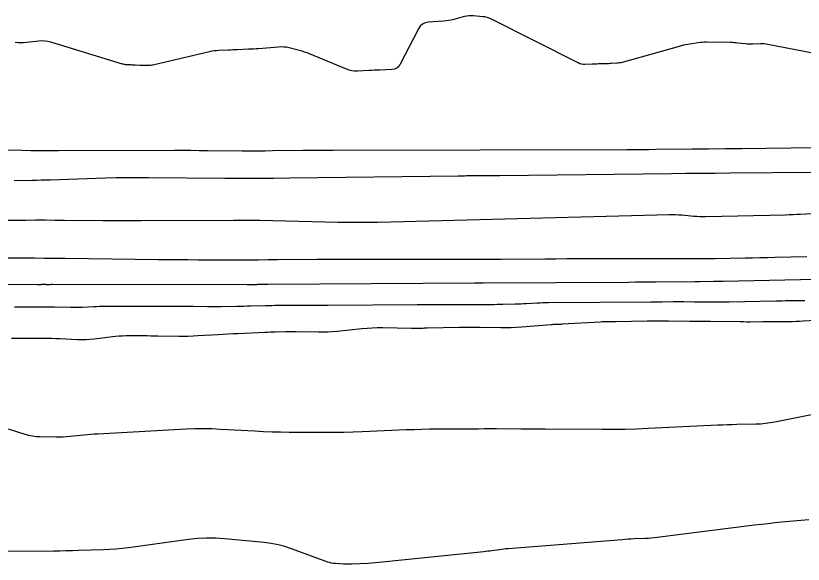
# Model space of a CAD drawing. Extents: x 1768942 to 1774819, y 723037 to 732099.
# Drawn here: x 1770694.3 to 1770778.4, y 731872.8 to 731931.3 of the extents above; entities that cross this region are included whole.
import ezdxf

# ---------------------------------------------------------------- set-up
doc = ezdxf.new("R2010")
doc.units = 0
doc.layers.add('R_Contours', color=7, linetype='Continuous')

msp = doc.modelspace()

# ---------------------------------------------------------------- linework, layer by layer
at = {"layer": 'R_Contours'}
for points in [[(1770781.43, 731926.908), (1770774.631, 731928.245), (1770774.431, 731928.279), (1770774.229, 731928.3), (1770774.027, 731928.31), (1770773.824, 731928.308), (1770772.998, 731928.277), (1770772.801, 731928.273), (1770772.604, 731928.277), (1770772.407, 731928.287), (1770772.211, 731928.305), (1770771.425, 731928.392), (1770771.229, 731928.412), (1770771.032, 731928.426), (1770770.835, 731928.436), (1770770.637, 731928.441), (1770768.049, 731928.478), (1770767.826, 731928.477), (1770767.603, 731928.466), (1770767.381, 731928.446), (1770767.16, 731928.417), (1770766.276, 731928.283), (1770766.055, 731928.246), (1770765.836, 731928.202), (1770765.619, 731928.152), (1770765.403, 731928.095), (1770759.059, 731926.326), (1770758.916, 731926.291), (1770758.773, 731926.264), (1770758.628, 731926.244), (1770758.482, 731926.233), (1770757.895, 731926.203), (1770757.749, 731926.195), (1770757.602, 731926.189), (1770757.455, 731926.184), (1770757.308, 731926.179), (1770756.549, 731926.157), (1770756.373, 731926.152), (1770756.198, 731926.146), (1770756.022, 731926.14), (1770755.847, 731926.134), (1770755.067, 731926.106), (1770754.882, 731926.111), (1770754.701, 731926.138), (1770754.525, 731926.189), (1770754.354, 731926.262), (1770745.094, 731930.94), (1770744.872, 731931.04), (1770744.643, 731931.117), (1770744.408, 731931.172), (1770744.167, 731931.205), (1770743.188, 731931.292), (1770742.945, 731931.303), (1770742.703, 731931.293), (1770742.463, 731931.262), (1770742.224, 731931.209), (1770741.083, 731930.904), (1770740.813, 731930.839), (1770740.54, 731930.786), (1770740.266, 731930.747), (1770739.989, 731930.72), (1770738.363, 731930.603), (1770738.024, 731930.54), (1770737.734, 731930.402), (1770737.494, 731930.189), (1770737.302, 731929.902), (1770735.361, 731926.129), (1770735.198, 731925.886), (1770734.993, 731925.709), (1770734.746, 731925.599), (1770734.457, 731925.555), (1770733.199, 731925.509), (1770732.897, 731925.498), (1770732.596, 731925.485), (1770732.295, 731925.471), (1770731.994, 731925.455), (1770730.791, 731925.389), (1770730.493, 731925.39), (1770730.201, 731925.423), (1770729.914, 731925.489), (1770729.633, 731925.589), (1770725.691, 731927.234), (1770725.425, 731927.339), (1770725.157, 731927.434), (1770724.884, 731927.519), (1770724.609, 731927.594), (1770723.501, 731927.875), (1770723.223, 731927.933), (1770722.943, 731927.968), (1770722.661, 731927.979), (1770722.377, 731927.967), (1770720.244, 731927.787), (1770719.97, 731927.766), (1770719.695, 731927.747), (1770719.421, 731927.732), (1770719.146, 731927.72), (1770717.999, 731927.674), (1770717.748, 731927.664), (1770717.497, 731927.654), (1770717.245, 731927.644), (1770716.994, 731927.634), (1770715.99, 731927.593), (1770715.739, 731927.577), (1770715.491, 731927.549), (1770715.244, 731927.509), (1770714.998, 731927.457), (1770709.08, 731926.06), (1770708.955, 731926.034), (1770708.83, 731926.014), (1770708.703, 731926.001), (1770708.575, 731925.994), (1770708.055, 731925.979), (1770707.931, 731925.977), (1770707.808, 731925.978), (1770707.684, 731925.982), (1770707.561, 731925.989), (1770707.045, 731926.025), (1770706.933, 731926.032), (1770706.82, 731926.039), (1770706.707, 731926.045), (1770706.594, 731926.051), (1770706.143, 731926.072), (1770706.031, 731926.081), (1770705.92, 731926.097), (1770705.81, 731926.119), (1770705.701, 731926.149), (1770698.06, 731928.481), (1770697.748, 731928.559), (1770697.432, 731928.605), (1770697.114, 731928.618), (1770696.793, 731928.598), (1770695.458, 731928.449), (1770695.157, 731928.422), (1770694.855, 731928.411), (1770694.552, 731928.414), (1770694.25, 731928.433)], [(1770691.028, 731916.981), (1770694.947, 731916.945), (1770695.927, 731916.937), (1770696.907, 731916.932), (1770697.886, 731916.929), (1770698.866, 731916.929), (1770711.24, 731916.944), (1770712.128, 731916.944), (1770713.015, 731916.942), (1770713.903, 731916.938), (1770714.791, 731916.932), (1770718.501, 731916.901), (1770719.309, 731916.897), (1770720.118, 731916.897), (1770720.926, 731916.9), (1770721.734, 731916.909), (1770724.968, 731916.95), (1770725.776, 731916.959), (1770726.585, 731916.966), (1770727.393, 731916.971), (1770728.202, 731916.973), (1770759.574, 731917.027), (1770760.355, 731917.03), (1770761.137, 731917.034), (1770761.918, 731917.04), (1770762.699, 731917.049), (1770766.498, 731917.095), (1770766.943, 731917.101), (1770767.387, 731917.105), (1770767.832, 731917.109), (1770768.277, 731917.112), (1770770.055, 731917.124), (1770770.5, 731917.128), (1770770.945, 731917.132), (1770771.389, 731917.137), (1770771.834, 731917.142), (1770779.662, 731917.244)], [(1770694.153, 731913.733), (1770696.072, 731913.758), (1770696.552, 731913.765), (1770697.032, 731913.775), (1770697.512, 731913.787), (1770697.992, 731913.801), (1770703.897, 731913.995), (1770705.041, 731914.027), (1770706.185, 731914.047), (1770707.33, 731914.055), (1770708.474, 731914.051), (1770716.621, 731913.984), (1770718.361, 731913.974), (1770720.1, 731913.974), (1770721.84, 731913.982), (1770723.579, 731914), (1770741.561, 731914.228), (1770741.781, 731914.231), (1770742.002, 731914.233), (1770742.222, 731914.234), (1770742.443, 731914.235), (1770745.105, 731914.239), (1770745.328, 731914.24), (1770745.551, 731914.241), (1770745.775, 731914.243), (1770745.998, 731914.246), (1770764.316, 731914.47), (1770765.872, 731914.488), (1770767.429, 731914.503), (1770768.985, 731914.517), (1770770.541, 731914.529), (1770779.694, 731914.591)], [(1770782.228, 731910.353), (1770778.117, 731910.1), (1770777.71, 731910.077), (1770777.303, 731910.058), (1770776.896, 731910.043), (1770776.488, 731910.032), (1770768.005, 731909.843), (1770767.681, 731909.84), (1770767.357, 731909.847), (1770767.034, 731909.863), (1770766.71, 731909.889), (1770765.419, 731910.01), (1770765.095, 731910.035), (1770764.772, 731910.051), (1770764.448, 731910.057), (1770764.124, 731910.053), (1770734.348, 731909.258), (1770732.949, 731909.23), (1770731.551, 731909.219), (1770730.152, 731909.226), (1770728.754, 731909.251), (1770723.159, 731909.387), (1770721.76, 731909.416), (1770720.362, 731909.436), (1770718.963, 731909.446), (1770717.564, 731909.446), (1770707.746, 731909.416), (1770706.716, 731909.414), (1770705.686, 731909.415), (1770704.656, 731909.419), (1770703.626, 731909.425), (1770699.507, 731909.457), (1770698.477, 731909.463), (1770697.448, 731909.467), (1770696.418, 731909.468), (1770695.388, 731909.466), (1770685.081, 731909.432)], [(1770778.785, 731905.574), (1770775.375, 731905.496), (1770774.575, 731905.478), (1770773.776, 731905.461), (1770772.976, 731905.445), (1770772.176, 731905.43), (1770768.976, 731905.373), (1770768.177, 731905.36), (1770767.377, 731905.351), (1770766.577, 731905.346), (1770765.777, 731905.344), (1770755.512, 731905.345), (1770754.339, 731905.344), (1770753.166, 731905.341), (1770751.994, 731905.336), (1770750.821, 731905.328), (1770746.131, 731905.294), (1770744.958, 731905.287), (1770743.785, 731905.282), (1770742.613, 731905.279), (1770741.44, 731905.279), (1770730.614, 731905.288), (1770729.571, 731905.288), (1770728.528, 731905.285), (1770727.485, 731905.28), (1770726.442, 731905.273), (1770722.27, 731905.24), (1770721.227, 731905.233), (1770720.184, 731905.229), (1770719.141, 731905.226), (1770718.098, 731905.226), (1770713.795, 731905.23), (1770712.73, 731905.233), (1770711.665, 731905.239), (1770710.6, 731905.247), (1770709.535, 731905.259), (1770699.59, 731905.383), (1770698.485, 731905.396), (1770697.381, 731905.405), (1770696.277, 731905.411), (1770695.173, 731905.414), (1770690.756, 731905.419)], [(1770779.733, 731903.153), (1770769.859, 731902.945), (1770769.597, 731902.94), (1770769.334, 731902.935), (1770769.072, 731902.93), (1770768.81, 731902.925), (1770767.318, 731902.898), (1770767.277, 731902.897), (1770767.235, 731902.897), (1770767.193, 731902.897), (1770767.152, 731902.897), (1770766.985, 731902.897), (1770766.944, 731902.897), (1770766.902, 731902.896), (1770766.86, 731902.896), (1770766.819, 731902.896), (1770762.623, 731902.865), (1770761.91, 731902.86), (1770761.197, 731902.855), (1770760.484, 731902.851), (1770759.77, 731902.847), (1770744.205, 731902.76), (1770744.186, 731902.76), (1770744.167, 731902.76), (1770744.148, 731902.759), (1770744.128, 731902.758), (1770744.052, 731902.753), (1770744.033, 731902.752), (1770744.013, 731902.751), (1770743.994, 731902.751), (1770743.975, 731902.75), (1770743.89, 731902.748), (1770743.869, 731902.748), (1770743.849, 731902.748), (1770743.829, 731902.747), (1770743.808, 731902.747), (1770743.686, 731902.747), (1770743.645, 731902.747), (1770743.503, 731902.747), (1770743.379, 731902.747), (1770743.337, 731902.747), (1770743.296, 731902.747), (1770721.253, 731902.613), (1770721.206, 731902.613), (1770721.16, 731902.613), (1770721.113, 731902.613), (1770721.066, 731902.612), (1770720.878, 731902.612), (1770720.785, 731902.611), (1770720.691, 731902.611), (1770720.504, 731902.61), (1770720.457, 731902.609), (1770720.41, 731902.609), (1770720.364, 731902.608), (1770720.317, 731902.607), (1770720.097, 731902.601), (1770720.044, 731902.6), (1770719.992, 731902.598), (1770719.94, 731902.598), (1770719.887, 731902.597), (1770719.655, 731902.594), (1770719.603, 731902.593), (1770719.551, 731902.593), (1770719.499, 731902.593), (1770719.447, 731902.593), (1770719.239, 731902.594), (1770719.187, 731902.594), (1770719.135, 731902.594), (1770719.083, 731902.595), (1770719.031, 731902.595), (1770698.285, 731902.609), (1770698.245, 731902.609), (1770698.206, 731902.608), (1770698.167, 731902.607), (1770698.127, 731902.605), (1770697.97, 731902.598), (1770697.93, 731902.597), (1770697.891, 731902.596), (1770697.851, 731902.596), (1770697.812, 731902.596), (1770697.595, 731902.6), (1770697.545, 731902.601), (1770697.496, 731902.601), (1770697.447, 731902.602), (1770697.398, 731902.602), (1770697.2, 731902.603), (1770697.151, 731902.603), (1770697.102, 731902.602), (1770697.053, 731902.601), (1770697.003, 731902.599), (1770696.798, 731902.592), (1770696.748, 731902.59), (1770696.697, 731902.589), (1770696.646, 731902.588), (1770696.596, 731902.588), (1770675.832, 731902.605)], [(1770694.173, 731900.234), (1770694.561, 731900.242), (1770694.949, 731900.247), (1770695.337, 731900.248), (1770696.889, 731900.244), (1770697.277, 731900.242), (1770697.665, 731900.239), (1770698.053, 731900.234), (1770698.441, 731900.227), (1770700.15, 731900.195), (1770700.46, 731900.192), (1770700.771, 731900.194), (1770701.081, 731900.201), (1770701.392, 731900.213), (1770702.633, 731900.27), (1770702.943, 731900.283), (1770703.254, 731900.292), (1770703.564, 731900.297), (1770703.875, 731900.298), (1770711.802, 731900.293), (1770712.173, 731900.292), (1770712.544, 731900.292), (1770712.915, 731900.29), (1770713.286, 731900.289), (1770714.77, 731900.281), (1770715.141, 731900.28), (1770715.512, 731900.281), (1770715.883, 731900.283), (1770716.254, 731900.287), (1770717.915, 731900.308), (1770718.288, 731900.314), (1770718.661, 731900.32), (1770719.034, 731900.328), (1770719.408, 731900.337), (1770720.979, 731900.378), (1770721.313, 731900.386), (1770721.647, 731900.392), (1770721.98, 731900.397), (1770722.314, 731900.4), (1770723.649, 731900.407), (1770723.983, 731900.409), (1770724.316, 731900.411), (1770724.65, 731900.413), (1770724.984, 731900.414), (1770726.323, 731900.42), (1770726.657, 731900.421), (1770726.991, 731900.423), (1770727.326, 731900.424), (1770727.66, 731900.426), (1770737.19, 731900.484), (1770737.51, 731900.486), (1770737.829, 731900.487), (1770738.148, 731900.488), (1770738.467, 731900.488), (1770739.744, 731900.49), (1770740.063, 731900.49), (1770740.382, 731900.49), (1770740.701, 731900.491), (1770741.02, 731900.491), (1770742.567, 731900.494), (1770742.88, 731900.495), (1770743.194, 731900.495), (1770743.507, 731900.496), (1770743.82, 731900.496), (1770745.074, 731900.497), (1770745.387, 731900.498), (1770745.7, 731900.501), (1770746.014, 731900.505), (1770746.327, 731900.511), (1770747.638, 731900.541), (1770747.933, 731900.549), (1770748.229, 731900.559), (1770748.524, 731900.573), (1770748.819, 731900.589), (1770750, 731900.66), (1770750.295, 731900.675), (1770750.59, 731900.687), (1770750.886, 731900.695), (1770751.181, 731900.698), (1770762.136, 731900.759), (1770762.431, 731900.761), (1770762.725, 731900.764), (1770763.019, 731900.768), (1770763.313, 731900.773), (1770764.522, 731900.796), (1770764.8, 731900.8), (1770765.078, 731900.802), (1770765.357, 731900.801), (1770765.635, 731900.798), (1770766.749, 731900.781), (1770767.027, 731900.777), (1770767.306, 731900.774), (1770767.584, 731900.771), (1770767.862, 731900.77), (1770769.218, 731900.764), (1770769.537, 731900.764), (1770769.856, 731900.766), (1770770.174, 731900.77), (1770770.493, 731900.775), (1770775.472, 731900.88), (1770775.812, 731900.886), (1770776.152, 731900.891), (1770776.491, 731900.894), (1770776.831, 731900.895), (1770778.268, 731900.898), (1770778.569, 731900.9)], [(1770781.03, 731898.853), (1770778.382, 731898.689), (1770778.005, 731898.669), (1770777.629, 731898.654), (1770777.252, 731898.645), (1770776.876, 731898.642), (1770775.133, 731898.639), (1770774.874, 731898.638), (1770774.614, 731898.635), (1770774.355, 731898.632), (1770774.096, 731898.628), (1770772.717, 731898.602), (1770772.628, 731898.601), (1770772.54, 731898.602), (1770772.451, 731898.604), (1770772.363, 731898.608), (1770772.009, 731898.628), (1770771.921, 731898.632), (1770771.833, 731898.636), (1770771.744, 731898.638), (1770771.656, 731898.639), (1770768.494, 731898.651), (1770767.938, 731898.654), (1770767.381, 731898.659), (1770766.825, 731898.665), (1770766.269, 731898.673), (1770763.999, 731898.708), (1770763.436, 731898.714), (1770762.872, 731898.715), (1770762.309, 731898.712), (1770761.745, 731898.704), (1770758.381, 731898.641), (1770758.244, 731898.639), (1770758.107, 731898.637), (1770757.971, 731898.636), (1770757.834, 731898.635), (1770757.287, 731898.632), (1770757.15, 731898.63), (1770757.014, 731898.626), (1770756.877, 731898.621), (1770756.741, 731898.614), (1770752.641, 731898.368), (1770752.543, 731898.363), (1770752.445, 731898.358), (1770752.347, 731898.355), (1770752.249, 731898.352), (1770751.856, 731898.343), (1770751.758, 731898.34), (1770751.66, 731898.336), (1770751.562, 731898.33), (1770751.464, 731898.322), (1770748.307, 731898.056), (1770747.758, 731898.017), (1770747.208, 731897.991), (1770746.658, 731897.979), (1770746.108, 731897.981), (1770743.905, 731898.015), (1770743.354, 731898.021), (1770742.803, 731898.023), (1770742.253, 731898.02), (1770741.702, 731898.012), (1770738.236, 731897.948), (1770738.096, 731897.945), (1770737.956, 731897.942), (1770737.816, 731897.939), (1770737.676, 731897.936), (1770737.115, 731897.923), (1770736.975, 731897.92), (1770736.835, 731897.919), (1770736.695, 731897.92), (1770736.554, 731897.921), (1770733.494, 731897.976), (1770732.937, 731897.978), (1770732.381, 731897.963), (1770731.826, 731897.932), (1770731.272, 731897.884), (1770728.616, 731897.616), (1770728.125, 731897.574), (1770727.633, 731897.544), (1770727.141, 731897.529), (1770726.648, 731897.527), (1770724.244, 731897.55), (1770723.966, 731897.552), (1770723.689, 731897.553), (1770723.411, 731897.551), (1770723.134, 731897.549), (1770722.024, 731897.534), (1770721.746, 731897.529), (1770721.469, 731897.522), (1770721.191, 731897.512), (1770720.914, 731897.5), (1770718.039, 731897.365), (1770717.509, 731897.339), (1770716.978, 731897.312), (1770716.448, 731897.283), (1770715.918, 731897.253), (1770713.74, 731897.126), (1770713.238, 731897.101), (1770712.737, 731897.085), (1770712.235, 731897.078), (1770711.733, 731897.08), (1770709.475, 731897.11), (1770709.099, 731897.115), (1770708.722, 731897.119), (1770708.345, 731897.123), (1770707.968, 731897.125), (1770706.462, 731897.135), (1770706.085, 731897.131), (1770705.709, 731897.116), (1770705.334, 731897.089), (1770704.96, 731897.05), (1770702.693, 731896.776), (1770702.239, 731896.731), (1770701.785, 731896.706), (1770701.33, 731896.701), (1770700.874, 731896.716), (1770699.051, 731896.813), (1770698.594, 731896.835), (1770698.138, 731896.85), (1770697.682, 731896.859), (1770697.225, 731896.862), (1770695.222, 731896.861), (1770694.767, 731896.86), (1770694.312, 731896.858), (1770693.857, 731896.854)], [(1770693.515, 731887.213), (1770695.293, 731886.643), (1770695.688, 731886.532), (1770696.087, 731886.451), (1770696.492, 731886.4), (1770696.901, 731886.378), (1770698.63, 731886.352), (1770699.001, 731886.352), (1770699.371, 731886.362), (1770699.741, 731886.384), (1770700.11, 731886.417), (1770701.587, 731886.57), (1770701.956, 731886.606), (1770702.325, 731886.638), (1770702.695, 731886.664), (1770703.066, 731886.687), (1770712.52, 731887.197), (1770713.436, 731887.234), (1770714.352, 731887.245), (1770715.268, 731887.231), (1770716.183, 731887.191), (1770719.845, 731886.982), (1770720.761, 731886.935), (1770721.677, 731886.901), (1770722.594, 731886.879), (1770723.511, 731886.869), (1770727.446, 731886.854), (1770728.408, 731886.855), (1770729.369, 731886.868), (1770730.33, 731886.892), (1770731.291, 731886.927), (1770736.002, 731887.125), (1770736.838, 731887.156), (1770737.674, 731887.18), (1770738.51, 731887.196), (1770739.346, 731887.205), (1770743.068, 731887.226), (1770743.716, 731887.229), (1770744.364, 731887.231), (1770745.012, 731887.232), (1770745.66, 731887.231), (1770748.252, 731887.226), (1770748.9, 731887.224), (1770749.548, 731887.222), (1770750.196, 731887.218), (1770750.844, 731887.214), (1770756.916, 731887.168), (1770758.144, 731887.168), (1770759.371, 731887.184), (1770760.598, 731887.218), (1770761.825, 731887.269), (1770769.269, 731887.63), (1770769.777, 731887.653), (1770770.286, 731887.672), (1770770.796, 731887.688), (1770771.305, 731887.7), (1770773.342, 731887.74), (1770773.85, 731887.761), (1770774.356, 731887.805), (1770774.859, 731887.872), (1770775.359, 731887.961), (1770787.258, 731890.354)], [(1770778.974, 731877.513), (1770776.088, 731877.236), (1770775.367, 731877.165), (1770774.646, 731877.087), (1770773.926, 731877.005), (1770773.207, 731876.917), (1770762.781, 731875.608), (1770762.473, 731875.573), (1770762.164, 731875.544), (1770761.855, 731875.521), (1770761.545, 731875.506), (1770760.305, 731875.455), (1770759.995, 731875.441), (1770759.685, 731875.424), (1770759.375, 731875.404), (1770759.066, 731875.381), (1770746.874, 731874.407), (1770746.657, 731874.388), (1770746.441, 731874.366), (1770746.224, 731874.342), (1770746.008, 731874.314), (1770745.145, 731874.199), (1770744.929, 731874.171), (1770744.713, 731874.144), (1770744.497, 731874.119), (1770744.281, 731874.096), (1770733.429, 731872.963), (1770733.062, 731872.927), (1770732.694, 731872.896), (1770732.326, 731872.871), (1770731.958, 731872.851), (1770730.177, 731872.767), (1770729.961, 731872.76), (1770729.746, 731872.758), (1770729.53, 731872.762), (1770729.315, 731872.772), (1770728.454, 731872.823), (1770728.24, 731872.843), (1770728.029, 731872.879), (1770727.822, 731872.93), (1770727.618, 731872.996), (1770723.766, 731874.405), (1770723.051, 731874.641), (1770722.325, 731874.831), (1770721.589, 731874.973), (1770720.843, 731875.068), (1770716.584, 731875.477), (1770715.624, 731875.541), (1770714.665, 731875.549), (1770713.707, 731875.501), (1770712.751, 731875.397), (1770706.337, 731874.512), (1770705.677, 731874.43), (1770705.015, 731874.365), (1770704.352, 731874.319), (1770703.688, 731874.29), (1770701.027, 731874.211), (1770700.362, 731874.193), (1770699.697, 731874.178), (1770699.032, 731874.166), (1770698.366, 731874.157), (1770693.164, 731874.104)]]:
    msp.add_lwpolyline(points, dxfattribs=at)

doc.saveas('drawing.dxf')
